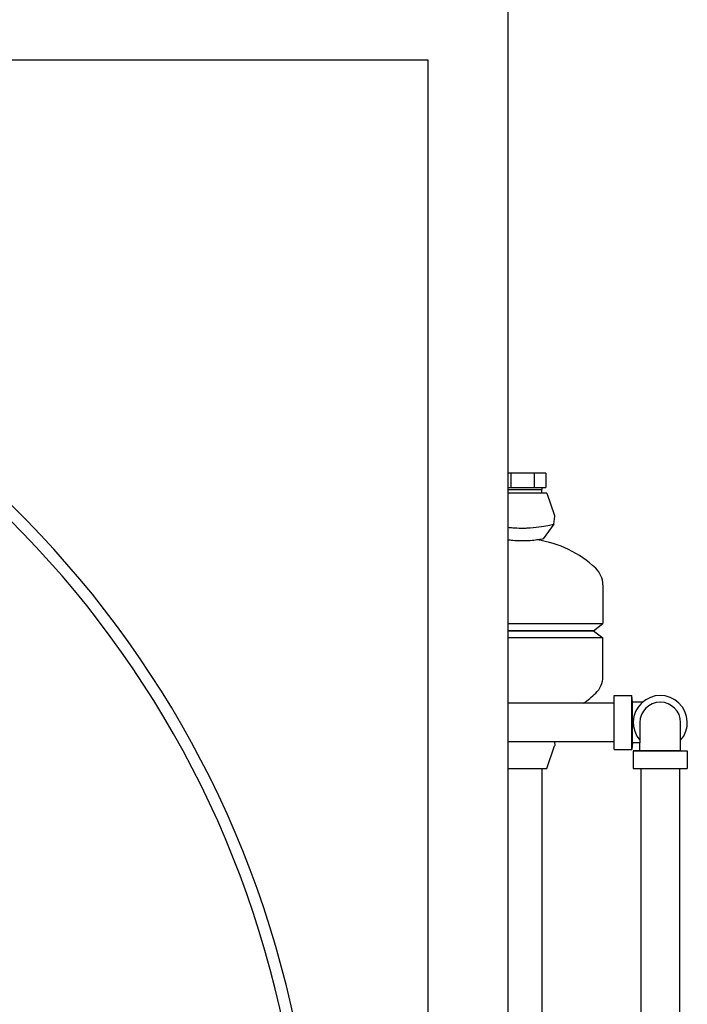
# Model space of a CAD drawing. Header units: inches. Extents: x 24 to 1128, y -94 to 748.
# Tile 504 of 573: x 961 to 975, y 275 to 297. Entities that reach past the tile are written whole.
import ezdxf

# ---------------------------------------------------------------- set-up
doc = ezdxf.new("R2010")
doc.units = ezdxf.units.IN
doc.header["$LTSCALE"] = 32
doc.header["$MEASUREMENT"] = 0
doc.layers.add('Visible (ANSI)', color=7, linetype='Continuous', lineweight=30)

msp = doc.modelspace()

# ---------------------------------------------------------------- linework, layer by layer
at = {"layer": 'Visible (ANSI)'}
for p, q in [((971.37916, 266.75262), (971.37916, 297.50112)), ((917.19166, 295.75112), (969.62916, 295.75112)), ((969.62916, 295.75112), (969.62916, 266.70012)), ((971.43763, 286.74612), (971.37916, 286.74612)), ((971.9457, 286.74612), (971.43763, 286.74612)), ((971.43763, 286.74612), (971.43763, 286.43612)), ((972.19973, 286.74612), (971.9457, 286.74612)), ((971.9457, 286.74612), (971.9457, 286.43612)), ((972.19973, 286.74612), (972.19973, 286.43612)), ((971.37916, 286.43612), (971.43763, 286.43612)), ((971.37916, 286.39231), (972.11558, 286.39231)), ((971.43763, 286.43612), (971.9457, 286.43612)), ((971.9457, 286.43612), (972.19973, 286.43612)), ((972.11312, 286.31362), (972.11558, 286.39231)), ((972.11558, 286.43612), (972.11558, 286.39231)), ((972.22066, 286.31362), (971.37916, 286.31362)), ((972.22066, 286.31362), (972.3932, 285.82295)), ((972.37642, 285.63384), (972.39464, 285.81074)), ((972.37642, 285.63384), (972.14479, 285.31362)), ((973.44166, 284.31422), (973.44166, 283.47169)), ((971.37916, 283.47169), (973.44166, 283.47169)), ((973.23566, 283.31362), (973.44166, 283.47169)), ((971.37916, 283.31362), (973.23566, 283.31362)), ((973.23566, 283.31362), (971.37916, 283.31362)), ((973.23566, 283.31362), (973.44166, 283.15556)), ((973.44166, 283.15556), (971.37916, 283.15556)), ((973.44166, 282.31303), (973.44166, 283.15556)), ((973.69166, 281.90212), (974.07166, 281.90212)), ((973.69166, 280.72512), (973.69166, 281.90212)), ((974.08566, 281.75662), (974.07166, 281.90212)), ((974.07166, 280.72512), (974.07166, 281.90212)), ((973.69166, 281.73362), (971.37916, 281.73362)), ((974.08566, 280.87062), (974.08566, 281.75662)), ((974.24866, 281.75662), (974.08566, 281.75662)), ((974.30426, 281.75662), (974.24866, 281.75662)), ((974.24866, 281.31362), (974.24866, 280.87062)), ((975.13466, 280.87062), (975.13466, 281.31362)), ((973.69166, 280.89362), (971.37916, 280.89362)), ((972.22066, 280.31362), (972.3932, 280.8043)), ((972.3867, 280.89362), (972.39464, 280.81651)), ((974.08566, 280.87062), (974.07166, 280.72512)), ((974.24866, 280.87062), (974.08566, 280.87062)), ((974.24866, 280.70762), (974.24866, 280.87062)), ((975.13466, 280.70762), (975.13466, 280.87062)), ((973.69166, 280.72512), (974.07166, 280.72512)), ((974.24866, 280.70762), (974.10316, 280.69362)), ((974.10316, 280.69362), (974.10316, 280.31362)), ((974.10316, 280.69362), (975.28016, 280.69362)), ((974.24866, 280.70762), (975.13466, 280.70762)), ((975.13466, 280.70762), (975.28016, 280.69362)), ((975.28016, 280.69362), (975.28016, 280.31362)), ((971.37916, 280.31362), (972.22066, 280.31362)), ((972.11166, 280.31362), (972.11166, 271.65737)), ((974.10316, 280.31362), (975.28016, 280.31362)), ((974.27166, 280.31362), (974.27166, 271.65737)), ((975.11166, 280.31362), (975.11166, 271.65737))]:
    msp.add_line(p, q, dxfattribs=at)
for centre, radius, start, end in [((945.19166, 270.31362), 22, 8.001819, 80.86629), ((945.19166, 270.31362), 22, 8.001819, 80.86629), ((945.19166, 270.31362), 21.75, 8.052948, 80.082487), ((972.36666, 285.81362), 0.02812, 354.119464, 19.373004), ((971.69166, 282.99956), 2.31406, 46.444163, 82.033952), ((972.94166, 284.31422), 0.5, 0, 46.444163), ((972.94166, 282.31303), 0.5, 313.555837, 0), ((971.69166, 283.62769), 2.31406, 305.06498, 313.555837), ((974.69166, 281.31362), 0.5885, 318.830136, 221.169864), ((974.69166, 281.31362), 0.443, 0, 180), ((972.36666, 280.81362), 0.02812, 340.626996, 5.880536)]:
    msp.add_arc(centre, radius, start, end, dxfattribs=at)
for points, knots in [([(971.37916, 285.5688), (971.41255, 285.56497), (971.44733, 285.56157), (971.54227, 285.55425), (971.60365, 285.55148), (971.66572, 285.55088), (971.67437, 285.55079), (971.68302, 285.55075), (971.69166, 285.55075)], [10.177221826, 10.177221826, 10.177221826, 10.177221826, 10.464535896, 10.464535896, 10.937911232, 10.937911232, 10.937911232, 11.003852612, 11.003852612, 11.003852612, 11.003852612]), ([(971.69166, 285.55075), (971.72638, 285.55075), (971.76105, 285.55143), (971.88477, 285.55619), (971.97037, 285.56409), (972.12514, 285.58415), (972.19286, 285.59602), (972.29843, 285.61641), (972.33619, 285.62479), (972.37, 285.63236), (972.37642, 285.63382), (972.37642, 285.63383)], [0.06594138, 0.06594138, 0.06594138, 0.06594138, 0.33076154, 0.33076154, 1.02005038, 1.02005038, 1.71563216, 1.71563216, 2.39096544, 2.39096544, 2.80120541, 2.80120541, 2.80120541, 2.80120541]), ([(972.14479, 285.31362), (972.14479, 285.31362), (972.14405, 285.31348), (972.13656, 285.31198), (972.11825, 285.30827), (972.05986, 285.29819), (972.02193, 285.29218), (971.93065, 285.28099), (971.87854, 285.27597), (971.77988, 285.27042), (971.73588, 285.26914), (971.69166, 285.26914)], [3.72053462, 3.72053462, 3.72053462, 3.72053462, 3.84066866, 3.84066866, 4.33314159, 4.33314159, 4.79211434, 4.79211434, 5.24233031, 5.24233031, 5.5811994, 5.5811994, 5.5811994, 5.5811994]), ([(971.69166, 285.26914), (971.67852, 285.26914), (971.66535, 285.26925), (971.59412, 285.27046), (971.53783, 285.27366), (971.44684, 285.2817), (971.4108, 285.28591), (971.37916, 285.29017)], [5.581199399, 5.581199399, 5.581199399, 5.581199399, 5.681940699, 5.681940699, 6.126846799, 6.126846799, 6.467752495, 6.467752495, 6.467752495, 6.467752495])]:
    msp.add_open_spline(points, degree=3, knots=knots, dxfattribs=at)

doc.saveas('drawing.dxf')
